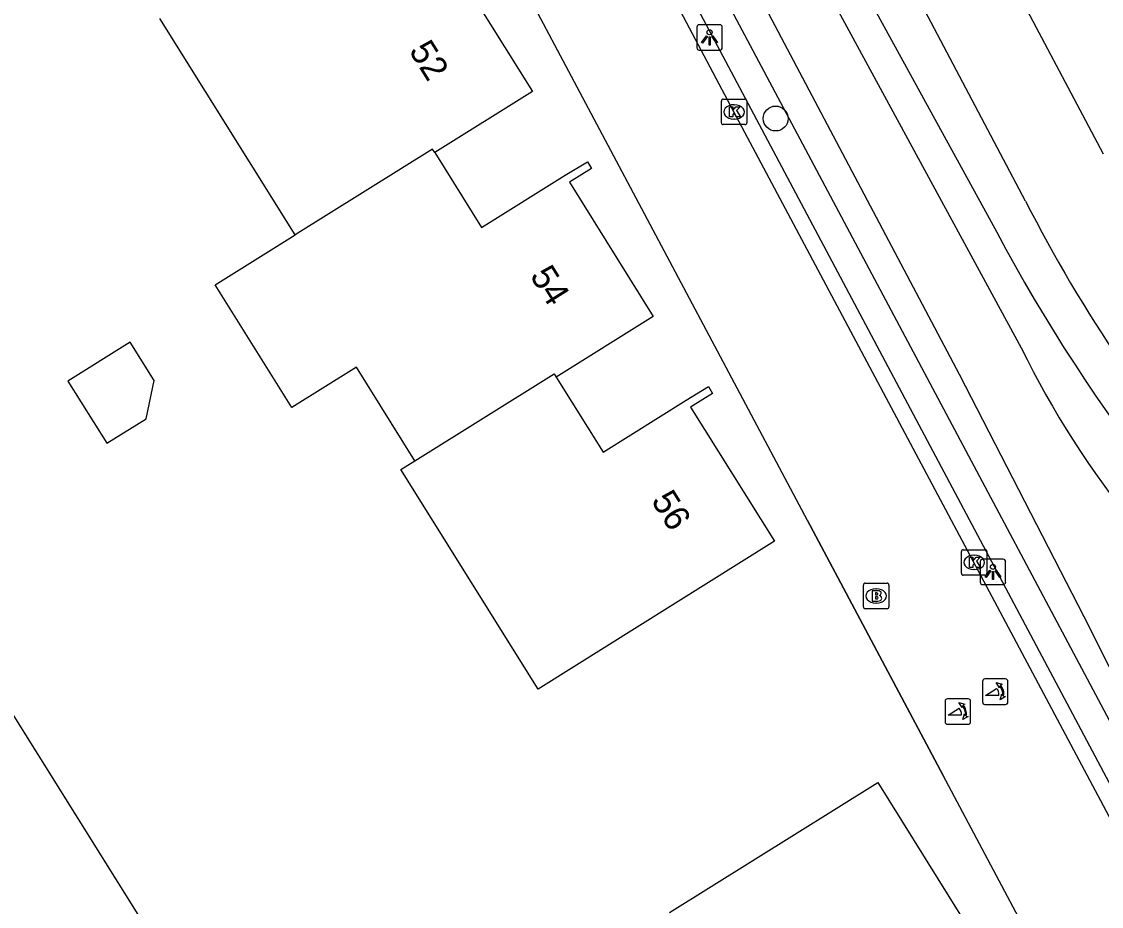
# Model space of a CAD drawing. Extents: x 158838 to 160074, y 386376 to 387776.
# Drawn here: x 159276.51 to 159318.88, y 386933.61 to 386968.31 of the extents above; entities that cross this region are included whole.
import ezdxf

# ---------------------------------------------------------------- set-up
doc = ezdxf.new("R2010")
doc.units = 0
for name, color, linetype in [('IMGEO_Berm_groen', 7, 'Continuous'), ('IMGEO_Boom', 7, 'Continuous'), ('IMGEO_Brandkraan', 7, 'Continuous'), ('IMGEO_Fietspad_gesloten', 7, 'Continuous'), ('IMGEO_Kolk', 7, 'Continuous'), ('IMGEO_Lichtpunt', 7, 'Continuous'), ('IMGEO_Muur', 7, 'Continuous'), ('IMGEO_Pand', 7, 'Continuous'), ('IMGEO_Pand_nummerreeks', 7, 'Continuous'), ('IMGEO_Poller', 7, 'Continuous'), ('IMGEO_Rijbaan_lokaal_open', 7, 'Continuous'), ('IMGEO_Verkeerseiland_open', 7, 'Continuous'), ('IMGEO_Waterloop', 7, 'Continuous')]:
    doc.layers.add(name, color=color, linetype=linetype)

msp = doc.modelspace()

# ---------------------------------------------------------------- linework, layer by layer
at = {"layer": 'IMGEO_Berm_groen'}
for points in [[(159285.483, 387013.434), (159292.854, 387000), (159314.774, 386960.051)], [(159322.893, 386933.968), (159292.65, 386990.788), (159286.899, 387000), (159280.408, 387010.398)]]:
    msp.add_lwpolyline(points, dxfattribs=at)
msp.add_arc((159374.523, 386991.849), 67.684, 208.02187, 228.39314, dxfattribs=at)
at = {"layer": 'IMGEO_Boom'}
msp.add_circle((159306.102, 386964.508), 0.489, dxfattribs=at)
at = {"layer": 'IMGEO_Brandkraan'}
for p, q in [((159309.619, 386946.283), (159310.471, 386946.283)), ((159309.544, 386945.357), (159309.544, 386946.209)), ((159310.032, 386946.063), (159310.057, 386946.063)), ((159310.545, 386946.209), (159310.545, 386945.357)), ((159310.055, 386945.503), (159310.03, 386945.503)), ((159310.471, 386945.283), (159309.619, 386945.283))]:
    msp.add_line(p, q, dxfattribs=at)
for points in [[(159309.619, 386946.283), (159310.471, 386946.283)], [(159309.544, 386945.357), (159309.544, 386946.209)], [(159309.892, 386945.983), (159309.892, 386945.583), (159310.105, 386945.583)], [(159310.123, 386945.983), (159309.892, 386945.983)], [(159310.071, 386945.902), (159310.017, 386945.902), (159310.017, 386945.826)], [(159310.017, 386945.826), (159310.07, 386945.826)], [(159310.545, 386946.209), (159310.545, 386945.357)], [(159310.079, 386945.75), (159310.017, 386945.75), (159310.017, 386945.669)], [(159310.017, 386945.669), (159310.079, 386945.669)], [(159310.471, 386945.283), (159309.619, 386945.283)]]:
    msp.add_lwpolyline(points, dxfattribs=at)
for centre, radius, start, end in [((159309.621, 386946.207), 0.0765, 91.552, 178.448), ((159309.621, 386946.207), 0.0765, 91.552, 178.448), ((159310.469, 386946.207), 0.0765, 1.552, 88.448), ((159310.469, 386946.207), 0.0765, 1.552, 88.448), ((159310.072, 386945.864), 0.0379, 267.8285, 90.9355), ((159310.127, 386945.838), 0.145, 59.4692, 91.5367), ((159310.152, 386945.885), 0.0922, 285.5137, 58.1501), ((159310.08, 386945.709), 0.0404, 269.8759, 90.5077), ((159310.111, 386945.834), 0.251, 268.6676, 293.5347), ((159310.157, 386945.693), 0.105, 301.3115, 78.989), ((159309.621, 386945.359), 0.0765, 181.552, 268.448), ((159309.621, 386945.359), 0.0765, 181.552, 268.448), ((159310.469, 386945.359), 0.0765, 271.552, 358.448), ((159310.469, 386945.359), 0.0765, 271.552, 358.448)]:
    msp.add_arc(centre, radius, start, end, dxfattribs=at)
for centre, major_axis, ratio, start_param, end_param in [((159310.031, 386945.783), (-0.387, 0.002), 0.722429, 4.712389, 7.853982), ((159310.056, 386945.783), (-0.39, 0.002), 0.717154, 1.570796, 4.712389)]:
    msp.add_ellipse(centre, major_axis=major_axis, ratio=ratio, start_param=start_param, end_param=end_param, dxfattribs=at)
at = {"layer": 'IMGEO_Fietspad_gesloten'}
for points in [[(159292.669, 387012.696), (159299.401, 387000), (159318.953, 386963.127)], [(159315.911, 386961.271), (159295.447, 387000), (159289.601, 387011.063)]]:
    msp.add_lwpolyline(points, dxfattribs=at)
msp.add_arc((159367.321, 386987.36), 57.651, 206.90596, 221.50267, dxfattribs=at)
at = {"layer": 'IMGEO_Kolk'}
for p, q in [((159303.971, 386964.342), (159303.971, 386965.194)), ((159304.046, 386965.268), (159304.898, 386965.268)), ((159304.459, 386965.048), (159304.484, 386965.048)), ((159304.972, 386965.194), (159304.972, 386964.342)), ((159304.482, 386964.488), (159304.457, 386964.488)), ((159304.898, 386964.268), (159304.046, 386964.268)), ((159313.39, 386946.671), (159313.39, 386947.523)), ((159313.465, 386947.597), (159314.317, 386947.597)), ((159314.391, 386947.523), (159314.391, 386946.671)), ((159313.878, 386947.377), (159313.903, 386947.377)), ((159313.901, 386946.817), (159313.876, 386946.817)), ((159314.317, 386946.597), (159313.465, 386946.597))]:
    msp.add_line(p, q, dxfattribs=at)
for points in [[(159303.971, 386964.342), (159303.971, 386965.194)], [(159304.046, 386965.268), (159304.898, 386965.268)], [(159304.292, 386964.968), (159304.415, 386964.968), (159304.415, 386964.817), (159304.545, 386964.968), (159304.709, 386964.968), (159304.563, 386964.817), (159304.716, 386964.568), (159304.564, 386964.568), (159304.479, 386964.732), (159304.415, 386964.665), (159304.415, 386964.568), (159304.292, 386964.568), (159304.292, 386964.968)], [(159304.972, 386965.194), (159304.972, 386964.342)], [(159304.898, 386964.268), (159304.046, 386964.268)], [(159313.39, 386946.671), (159313.39, 386947.523)], [(159313.465, 386947.597), (159314.317, 386947.597)], [(159314.391, 386947.523), (159314.391, 386946.671)], [(159313.711, 386947.297), (159313.834, 386947.297), (159313.834, 386947.146), (159313.964, 386947.297), (159314.128, 386947.297), (159313.982, 386947.146), (159314.135, 386946.897), (159313.983, 386946.897), (159313.898, 386947.061), (159313.834, 386946.994), (159313.834, 386946.897), (159313.711, 386946.897), (159313.711, 386947.297)], [(159314.317, 386946.597), (159313.465, 386946.597)]]:
    msp.add_lwpolyline(points, dxfattribs=at)
for centre, start, end in [((159304.048, 386965.192), 91.552, 178.448), ((159304.048, 386965.192), 91.552, 178.448), ((159304.896, 386965.192), 1.552, 88.448), ((159304.896, 386965.192), 1.552, 88.448), ((159304.048, 386964.344), 181.552, 268.448), ((159304.048, 386964.344), 181.552, 268.448), ((159304.896, 386964.344), 271.552, 358.448), ((159304.896, 386964.344), 271.552, 358.448), ((159313.467, 386947.521), 91.552, 178.448), ((159313.467, 386947.521), 91.552, 178.448), ((159314.315, 386947.521), 1.552, 88.448), ((159314.315, 386947.521), 1.552, 88.448), ((159313.467, 386946.673), 181.552, 268.448), ((159313.467, 386946.673), 181.552, 268.448), ((159314.315, 386946.673), 271.552, 358.448), ((159314.315, 386946.673), 271.552, 358.448)]:
    msp.add_arc(centre, 0.0765, start, end, dxfattribs=at)
for centre, major_axis, ratio, start_param, end_param in [((159304.458, 386964.768), (-0.387, 0.002), 0.722429, 4.712389, 7.853982), ((159304.483, 386964.768), (-0.39, 0.002), 0.717154, 1.570796, 4.712389), ((159313.877, 386947.097), (-0.387, 0.002), 0.722429, 4.712389, 7.853982), ((159313.902, 386947.097), (-0.39, 0.002), 0.717154, 1.570796, 4.712389)]:
    msp.add_ellipse(centre, major_axis=major_axis, ratio=ratio, start_param=start_param, end_param=end_param, dxfattribs=at)
at = {"layer": 'IMGEO_Lichtpunt'}
for p, q in [((159303.01, 386968.093), (159303.01, 386967.286)), ((159303.01, 386968.093), (159303.01, 386967.286)), ((159303.912, 386968.188), (159303.104, 386968.188)), ((159303.912, 386968.188), (159303.104, 386968.188)), ((159304.006, 386967.286), (159304.006, 386968.093)), ((159304.006, 386967.286), (159304.006, 386968.093)), ((159303.104, 386967.192), (159303.912, 386967.192)), ((159303.104, 386967.192), (159303.912, 386967.192)), ((159314.13, 386947.127), (159314.13, 386946.32)), ((159314.13, 386947.127), (159314.13, 386946.32)), ((159315.032, 386947.222), (159314.224, 386947.222)), ((159315.032, 386947.222), (159314.224, 386947.222)), ((159315.126, 386946.32), (159315.126, 386947.127)), ((159315.126, 386946.32), (159315.126, 386947.127)), ((159314.224, 386946.226), (159315.032, 386946.226)), ((159314.224, 386946.226), (159315.032, 386946.226))]:
    msp.add_line(p, q, dxfattribs=at)
for points in [[(159303.384, 386967.757), (159303.423, 386967.729), (159303.235, 386967.467), (159303.197, 386967.494), (159303.384, 386967.757)], [(159303.486, 386967.709), (159303.533, 386967.709), (159303.533, 386967.387), (159303.486, 386967.387), (159303.486, 386967.709)], [(159303.596, 386967.729), (159303.634, 386967.756), (159303.821, 386967.494), (159303.782, 386967.466), (159303.596, 386967.729)], [(159314.504, 386946.791), (159314.543, 386946.763), (159314.355, 386946.501), (159314.317, 386946.528), (159314.504, 386946.791)], [(159314.606, 386946.743), (159314.653, 386946.743), (159314.653, 386946.421), (159314.606, 386946.421), (159314.606, 386946.743)], [(159314.716, 386946.763), (159314.754, 386946.79), (159314.941, 386946.528), (159314.902, 386946.5), (159314.716, 386946.763)]]:
    msp.add_lwpolyline(points, dxfattribs=at)
for centre in [(159303.509, 386967.891), (159314.629, 386946.925)]:
    msp.add_circle(centre, 0.0994, dxfattribs=at)
for centre, start, end in [((159303.104, 386968.093), 90, 180), ((159303.104, 386968.093), 90, 180), ((159303.912, 386968.093), 0, 90), ((159303.912, 386968.093), 0, 90), ((159303.104, 386967.286), 180, 270), ((159303.104, 386967.286), 180, 270), ((159303.912, 386967.286), 270, 0), ((159303.912, 386967.286), 270, 360), ((159314.224, 386947.127), 90, 180), ((159314.224, 386947.127), 90, 180), ((159315.032, 386947.127), 0, 90), ((159315.032, 386947.127), 0, 90), ((159314.224, 386946.32), 180, 270), ((159314.224, 386946.32), 180, 270), ((159315.032, 386946.32), 270, 0), ((159315.032, 386946.32), 270, 360)]:
    msp.add_arc(centre, 0.0946, start, end, dxfattribs=at)
at = {"layer": 'IMGEO_Muur'}
msp.add_lwpolyline([(159307.356, 386948.741), (159312.67, 386938.746)], dxfattribs=at)
at = {"layer": 'IMGEO_Pand'}
for points in [[(159287.993, 386972.012), (159289.831, 386969.071), (159293.094, 386971.11), (159293.965, 386971.641), (159294.125, 386971.373), (159293.265, 386970.836), (159296.557, 386965.567), (159292.726, 386963.174)], [(159287.243, 386959.946), (159281.936, 386968.43)], [(159292.726, 386963.174), (159292.641, 386963.31), (159287.243, 386959.946)], [(159292.726, 386963.174), (159294.563, 386960.233), (159297.843, 386962.282), (159298.712, 386962.815), (159298.879, 386962.549), (159298.014, 386962.008), (159301.301, 386956.748), (159297.492, 386954.361)], [(159291.947, 386951.086), (159289.65, 386954.758), (159287.115, 386953.173), (159284.103, 386957.988), (159287.243, 386959.946)], [(159278.333, 386954.212), (159279.858, 386951.773), (159281.397, 386952.735), (159281.72, 386954.235), (159280.777, 386955.741), (159278.333, 386954.212)], [(159297.492, 386954.361), (159299.332, 386951.424), (159302.591, 386953.466), (159303.465, 386953.998), (159303.621, 386953.728), (159302.763, 386953.191), (159306.06, 386947.93), (159296.784, 386942.128), (159291.396, 386950.742), (159291.947, 386951.086)], [(159291.947, 386951.086), (159297.407, 386954.497), (159297.492, 386954.361)], [(159276.102, 386941.24), (159281.5, 386932.598), (159275.572, 386928.895), (159273.559, 386932.118), (159270.217, 386930.031), (159269.363, 386929.508), (159269.196, 386929.772), (159266.827, 386933.518), (159267.687, 386934.062), (159266.74, 386935.572), (159270.02, 386937.621)], [(159301.937, 386933.36), (159310.11, 386938.46), (159313.829, 386932.5), (159311.06, 386930.775), (159313.663, 386926.597), (159313.394, 386926.433), (159312.854, 386927.293), (159307.581, 386923.985), (159304.907, 386928.273)]]:
    msp.add_lwpolyline(points, dxfattribs=at)
at = {"layer": 'IMGEO_Poller'}
for p, q in [((159314.218, 386942.431), (159314.218, 386941.624)), ((159314.218, 386942.431), (159314.218, 386941.624)), ((159315.12, 386942.526), (159314.312, 386942.526)), ((159315.12, 386942.526), (159314.312, 386942.526)), ((159315.214, 386941.624), (159315.214, 386942.431)), ((159315.214, 386941.624), (159315.214, 386942.431)), ((159312.752, 386941.653), (159312.752, 386940.846)), ((159312.752, 386941.653), (159312.752, 386940.846)), ((159313.654, 386941.748), (159312.846, 386941.748)), ((159313.654, 386941.748), (159312.846, 386941.748)), ((159313.748, 386940.846), (159313.748, 386941.653)), ((159313.748, 386940.846), (159313.748, 386941.653)), ((159314.312, 386941.529), (159315.12, 386941.529)), ((159314.312, 386941.529), (159315.12, 386941.529)), ((159312.846, 386940.751), (159313.654, 386940.751)), ((159312.846, 386940.751), (159313.654, 386940.751))]:
    msp.add_line(p, q, dxfattribs=at)
for points in [[(159314.853, 386941.882), (159314.34, 386941.882), (159314.77, 386942.157)], [(159314.897, 386942.255), (159314.885, 386942.182), (159314.76, 386942.387)], [(159314.76, 386942.387), (159314.991, 386942.321), (159314.92, 386942.289)], [(159313.431, 386941.477), (159313.419, 386941.404), (159313.294, 386941.609)], [(159313.294, 386941.609), (159313.525, 386941.543), (159313.454, 386941.511)], [(159314.913, 386941.71), (159314.979, 386941.941), (159315.009, 386941.873)], [(159315.045, 386941.846), (159315.117, 386941.835), (159314.913, 386941.71)], [(159313.387, 386941.104), (159312.874, 386941.104), (159313.304, 386941.379)], [(159313.447, 386940.932), (159313.513, 386941.163), (159313.543, 386941.095)], [(159313.579, 386941.068), (159313.651, 386941.057), (159313.447, 386940.932)]]:
    msp.add_lwpolyline(points, dxfattribs=at)
for centre, radius, start, end in [((159314.312, 386942.431), 0.0946, 90, 180), ((159314.312, 386942.431), 0.0946, 90, 180), ((159315.12, 386942.431), 0.0946, 0, 90), ((159315.12, 386942.431), 0.0946, 0, 90), ((159314.525, 386941.932), 0.332, 351.3247, 42.4854), ((159314.539, 386941.942), 0.476, 351.7527, 41.1691), ((159314.539, 386941.942), 0.516, 349.3569, 42.2912), ((159312.846, 386941.653), 0.0946, 90, 180), ((159312.846, 386941.653), 0.0946, 90, 180), ((159313.654, 386941.653), 0.0946, 0, 90), ((159313.654, 386941.653), 0.0946, 0, 90), ((159314.312, 386941.624), 0.0946, 180, 270), ((159314.312, 386941.624), 0.0946, 180, 270), ((159315.12, 386941.624), 0.0946, 270, 0), ((159315.12, 386941.624), 0.0946, 270, 0), ((159313.059, 386941.154), 0.332, 351.3247, 42.4854), ((159313.073, 386941.164), 0.476, 351.7527, 41.1691), ((159313.073, 386941.164), 0.516, 349.3569, 42.2912), ((159312.846, 386940.846), 0.0946, 180, 270), ((159312.846, 386940.846), 0.0946, 180, 270), ((159313.654, 386940.846), 0.0946, 270, 0), ((159313.654, 386940.846), 0.0946, 270, 0)]:
    msp.add_arc(centre, radius, start, end, dxfattribs=at)
at = {"layer": 'IMGEO_Rijbaan_lokaal_open'}
for points in [[(159322.715, 386930.535), (159321.43, 386932.941), (159304.466, 386964.768), (159295.073, 386982.492), (159291.692, 386988.882), (159291.192, 386989.757), (159290.67, 386990.608), (159286.562, 386997.204), (159284.795, 387000), (159275.864, 387014.134), (159275.266, 387015.086)], [(159317.722, 386929.245), (159312.67, 386938.746), (159307.356, 386948.741), (159287.3, 386986.46), (159286.81, 386987.307), (159278.827, 387000), (159271.75, 387011.252)]]:
    msp.add_lwpolyline(points, dxfattribs=at)
at = {"layer": 'IMGEO_Verkeerseiland_open'}
msp.add_lwpolyline([(159275.437, 387015.961), (159285.506, 387000), (159287.099, 386997.475), (159291.489, 386990.45), (159291.972, 386989.668), (159292.393, 386988.851), (159323.247, 386930.836), (159322.715, 386930.535)], dxfattribs=at)
at = {"layer": 'IMGEO_Waterloop'}
for points in [[(159281.734, 387011.301), (159283.78, 387012.499), (159284.642, 387011.966), (159292.24, 386998.311), (159299.468, 386985.497), (159305.012, 386975.271), (159315.73, 386955.518)], [(159323.133, 386935.169), (159318.205, 386944.963), (159313.318, 386954.471), (159305.967, 386968.372), (159299.396, 386981.062), (159292.435, 386993.711), (159284.776, 387005.867), (159281.675, 387011.026)]]:
    msp.add_lwpolyline(points, dxfattribs=at)
msp.add_arc((159350.223, 386972.602), 38.492, 206.3491, 231.1545, dxfattribs=at)

# ---------------------------------------------------------------- texts
at = {"layer": 'IMGEO_Pand_nummerreeks'}
for s, rotation, p in [('52', 301.9938, (159291.69, 386967.168)), ('54', 301.9995, (159296.438, 386958.341)), ('56', 302.074, (159301.194, 386949.52))]:
    msp.add_text(s, height=1, rotation=rotation, dxfattribs=at).set_placement(p)

doc.saveas('drawing.dxf')
